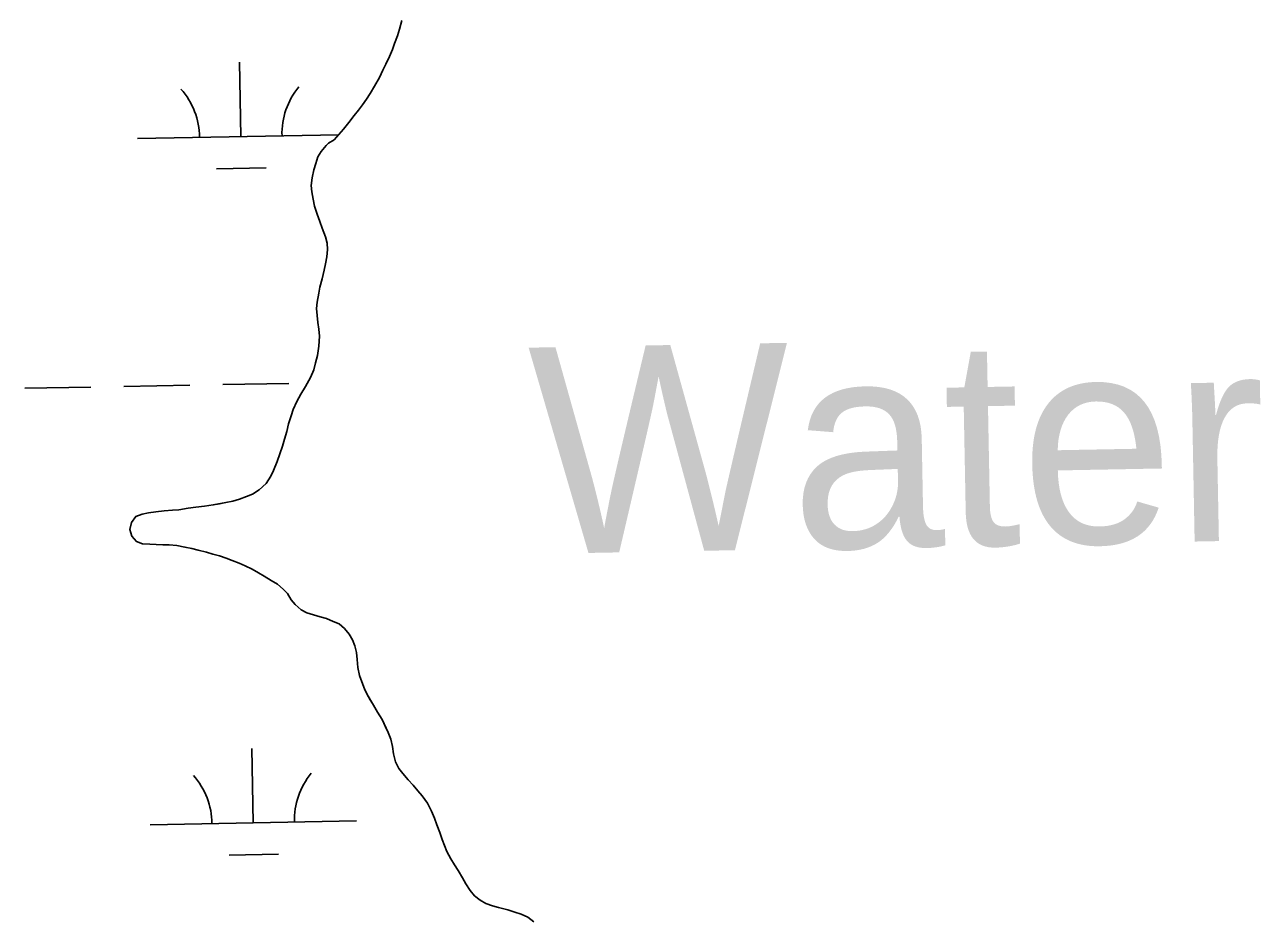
# Model space of a CAD drawing. Extents: x 3925854 to 3964121, y 224593 to 250589.
# Drawn here: x 3939369 to 3939968, y 245992 to 246424 of the extents above; entities that cross this region are included whole.
import ezdxf

# ---------------------------------------------------------------- set-up
doc = ezdxf.new("R2010")
doc.units = 0
for name, color, linetype in [('V-RIVR-IDEN', 7, 'Continuous'), ('V-TOPO-SHOR', 7, 'Continuous'), ('V-WETL-SWMP', 7, 'Continuous')]:
    doc.layers.add(name, color=color, linetype=linetype)

msp = doc.modelspace()

# ---------------------------------------------------------------- linework, layer by layer
at = {"layer": 'V-TOPO-SHOR'}
for points in [[(3939547.291, 246412.137), (3939548.346, 246415.006), (3939549.665, 246418.773), (3939550.627, 246421.996), (3939551.764, 246426.209)], [(3939475.949, 246161.865), (3939473.08, 246163.098), (3939469.584, 246164.507), (3939466.713, 246165.652), (3939463.487, 246166.707), (3939460.352, 246167.581), (3939457.126, 246168.456), (3939453.094, 246169.502), (3939450.048, 246170.289), (3939446.734, 246170.983), (3939442.884, 246171.675), (3939439.126, 246172.009), (3939435.995, 246172.079), (3939432.863, 246172.239), (3939429.822, 246172.308), (3939426.152, 246172.554), (3939423.285, 246173.68), (3939421.016, 246176.187), (3939420.063, 246179.527), (3939420.883, 246182.896), (3939422.941, 246185.753), (3939426.064, 246186.972), (3939429.189, 246187.617), (3939432.585, 246188.086), (3939436.697, 246188.469), (3939440.81, 246188.764), (3939443.849, 246189.051), (3939448.316, 246189.794), (3939451.979, 246190.353), (3939456.27, 246190.828), (3939460.47, 246191.391), (3939463.508, 246191.946), (3939466.545, 246192.501), (3939469.938, 246193.239), (3939473.154, 246194.152), (3939476.633, 246195.426), (3939479.488, 246196.608), (3939482.695, 246198.684), (3939486.075, 246201.836), (3939488.288, 246205.25), (3939489.702, 246208.031), (3939491.375, 246212.424), (3939492.692, 246216.101), (3939494.011, 246219.865), (3939494.973, 246223.181), (3939496.112, 246226.943), (3939496.984, 246230.633), (3939498.211, 246234.612), (3939499.266, 246237.641), (3939501.029, 246241.553), (3939502.85, 246245.088), (3939505.223, 246248.824), (3939507.611, 246253.061), (3939509.198, 246256.774), (3939510.071, 246260.231), (3939510.941, 246263.85), (3939511.539, 246268.361), (3939511.867, 246273.086), (3939511.578, 246276.537), (3939511.074, 246279.824), (3939510.751, 246283.132), (3939510.55, 246286.529), (3939510.782, 246289.626), (3939511.541, 246293.925), (3939512.182, 246296.97), (3939513.215, 246300.91), (3939514.189, 246305.137), (3939514.851, 246308.166), (3939515.562, 246311.533), (3939515.773, 246315.22), (3939515.68, 246318.277), (3939514.91, 246321.349), (3939513.221, 246325.488), (3939512.037, 246328.808), (3939510.816, 246332.343), (3939509.575, 246336.163), (3939508.822, 246339.503), (3939508.228, 246343.148), (3939507.867, 246346.134), (3939508.4, 246349.948), (3939509.178, 246353.779), (3939510.145, 246356.899), (3939511.197, 246360.018), (3939512.791, 246362.658), (3939515.224, 246365.641), (3939516.326, 246366.633), (3939519.123, 246368.314), (3939521.343, 246370.833), (3939523.563, 246373.53), (3939526.226, 246376.676), (3939528.8, 246380.092), (3939530.84, 246382.697), (3939532.791, 246385.304), (3939534.741, 246388.09), (3939536.425, 246390.695), (3939538.548, 246394.285), (3939540.936, 246398.504), (3939542.614, 246402.002), (3939544.117, 246404.963), (3939545.79, 246408.729), (3939547.291, 246412.137)], [(3939615.844, 245989.407), (3939612.788, 245991.535), (3939609.561, 245993.034), (3939606.601, 245994.089), (3939603.107, 245995.142), (3939598.717, 245996.276), (3939595.671, 245997.151), (3939592.444, 245998.294), (3939589.75, 245999.799), (3939587.055, 246001.927), (3939584.893, 246004.507), (3939582.904, 246007.805), (3939581.276, 246010.655), (3939579.107, 246014.219), (3939577.391, 246016.894), (3939575.492, 246019.923), (3939573.684, 246023.398), (3939572.412, 246026.253), (3939571.32, 246029.286), (3939570.227, 246032.68), (3939568.773, 246036.335), (3939567.677, 246039.549), (3939566.225, 246043.028), (3939564.232, 246046.862), (3939561.617, 246050.333), (3939559.544, 246052.826), (3939557.292, 246055.494), (3939554.951, 246058.073), (3939552.247, 246061.276), (3939550.443, 246063.68), (3939548.815, 246066.799), (3939547.805, 246070.729), (3939547.336, 246074.303), (3939546.419, 246077.875), (3939545.235, 246081.088), (3939543.785, 246084.209), (3939542.335, 246087.331), (3939540.076, 246090.894), (3939538.088, 246094.279), (3939536.552, 246096.864), (3939535.014, 246099.449), (3939533.746, 246102.213), (3939532.382, 246105.603), (3939531.288, 246108.726), (3939530.461, 246112.568), (3939530.168, 246116.5), (3939529.787, 246119.808), (3939529.052, 246123.113), (3939527.96, 246125.968), (3939526.244, 246128.731), (3939523.991, 246131.487), (3939521.472, 246133.71), (3939518.603, 246134.942), (3939515.373, 246136.263), (3939512.24, 246137.14), (3939509.102, 246138.102), (3939505.877, 246139.155), (3939503.005, 246140.568), (3939500.216, 246143.145), (3939498.233, 246145.459), (3939496.425, 246148.4), (3939494.355, 246150.622), (3939491.567, 246153.018), (3939488.516, 246154.79), (3939485.104, 246156.913), (3939482.411, 246158.507), (3939479.359, 246160.186), (3939475.949, 246161.865)]]:
    msp.add_lwpolyline(points, dxfattribs=at)
at = {"layer": 'V-WETL-SWMP'}
for p, q in [((3939549.664, 246418.772), (3939550.627, 246421.997)), ((3939550.627, 246421.997), (3939551.764, 246426.208)), ((3939548.346, 246415.007), (3939549.664, 246418.772)), ((3939545.791, 246408.73), (3939547.291, 246412.138)), ((3939547.291, 246412.138), (3939548.346, 246415.007)), ((3939473.789, 246369.923), (3939473.134, 246405.917)), ((3939542.614, 246402.002), (3939544.116, 246404.963)), ((3939544.116, 246404.963), (3939545.791, 246408.73)), ((3939538.548, 246394.285), (3939540.936, 246398.503)), ((3939540.936, 246398.503), (3939542.614, 246402.002)), ((3939536.424, 246390.694), (3939538.548, 246394.285)), ((3939532.791, 246385.304), (3939534.741, 246388.089)), ((3939534.741, 246388.089), (3939536.424, 246390.694)), ((3939526.226, 246376.677), (3939528.799, 246380.092)), ((3939528.799, 246380.092), (3939530.839, 246382.698)), ((3939530.839, 246382.698), (3939532.791, 246385.304)), ((3939523.563, 246373.53), (3939526.226, 246376.677)), ((3939423.797, 246369.014), (3939521.303, 246370.787)), ((3939516.326, 246366.633), (3939519.123, 246368.314)), ((3939519.123, 246368.314), (3939521.344, 246370.833)), ((3939521.344, 246370.833), (3939523.563, 246373.53)), ((3939511.197, 246360.018), (3939512.791, 246362.658)), ((3939512.791, 246362.658), (3939515.223, 246365.642)), ((3939515.223, 246365.642), (3939516.326, 246366.633)), ((3939509.179, 246353.78), (3939510.144, 246356.899)), ((3939510.144, 246356.899), (3939511.197, 246360.018)), ((3939462.071, 246354.276), (3939486.067, 246354.713)), ((3939507.868, 246346.134), (3939508.399, 246349.947)), ((3939508.399, 246349.947), (3939509.179, 246353.78)), ((3939508.227, 246343.149), (3939507.868, 246346.134)), ((3939508.822, 246339.503), (3939508.227, 246343.149)), ((3939509.576, 246336.163), (3939508.822, 246339.503)), ((3939510.817, 246332.343), (3939509.576, 246336.163)), ((3939512.037, 246328.809), (3939510.817, 246332.343)), ((3939513.221, 246325.489), (3939512.037, 246328.809)), ((3939514.91, 246321.349), (3939513.221, 246325.489)), ((3939515.681, 246318.278), (3939514.91, 246321.349)), ((3939515.562, 246311.533), (3939515.772, 246315.219)), ((3939515.772, 246315.219), (3939515.681, 246318.278)), ((3939514.189, 246305.138), (3939514.85, 246308.166)), ((3939514.85, 246308.166), (3939515.562, 246311.533)), ((3939513.214, 246300.911), (3939514.189, 246305.138)), ((3939511.541, 246293.924), (3939512.183, 246296.969)), ((3939512.183, 246296.969), (3939513.214, 246300.911)), ((3939510.781, 246289.626), (3939511.541, 246293.924)), ((3939510.55, 246286.53), (3939510.781, 246289.626)), ((3939510.75, 246283.132), (3939510.55, 246286.53)), ((3939511.075, 246279.825), (3939510.75, 246283.132)), ((3939511.578, 246276.537), (3939511.075, 246279.825)), ((3939511.54, 246268.362), (3939511.868, 246273.086)), ((3939511.868, 246273.086), (3939511.578, 246276.537)), ((3939510.942, 246263.85), (3939511.54, 246268.362)), ((3939509.198, 246256.773), (3939510.071, 246260.231)), ((3939510.071, 246260.231), (3939510.942, 246263.85)), ((3939507.611, 246253.061), (3939509.198, 246256.773)), ((3939369.145, 246247.929), (3939401.14, 246248.511)), ((3939417.137, 246248.802), (3939449.132, 246249.384)), ((3939465.13, 246249.675), (3939497.124, 246250.256)), ((3939502.85, 246245.088), (3939505.223, 246248.824)), ((3939505.223, 246248.824), (3939507.611, 246253.061)), ((3939501.029, 246241.553), (3939502.85, 246245.088)), ((3939498.211, 246234.613), (3939499.265, 246237.642)), ((3939499.265, 246237.642), (3939501.029, 246241.553)), ((3939496.112, 246226.943), (3939496.984, 246230.634)), ((3939496.984, 246230.634), (3939498.211, 246234.613)), ((3939494.973, 246223.18), (3939496.112, 246226.943)), ((3939492.692, 246216.1), (3939494.01, 246219.864)), ((3939494.01, 246219.864), (3939494.973, 246223.18)), ((3939489.702, 246208.031), (3939491.374, 246212.424)), ((3939491.374, 246212.424), (3939492.692, 246216.1)), ((3939488.288, 246205.25), (3939489.702, 246208.031)), ((3939482.695, 246198.685), (3939486.074, 246201.837)), ((3939486.074, 246201.837), (3939488.288, 246205.25)), ((3939473.153, 246194.153), (3939476.633, 246195.427)), ((3939476.633, 246195.427), (3939479.488, 246196.608)), ((3939479.488, 246196.608), (3939482.695, 246198.685)), ((3939432.585, 246188.085), (3939436.697, 246188.469)), ((3939436.697, 246188.469), (3939440.809, 246188.763)), ((3939440.809, 246188.763), (3939443.849, 246189.05)), ((3939443.849, 246189.05), (3939448.316, 246189.794)), ((3939448.316, 246189.794), (3939451.979, 246190.353)), ((3939451.979, 246190.353), (3939456.27, 246190.828)), ((3939456.27, 246190.828), (3939460.47, 246191.391)), ((3939460.47, 246191.391), (3939466.545, 246192.502)), ((3939466.545, 246192.502), (3939469.939, 246193.239)), ((3939469.939, 246193.239), (3939473.153, 246194.153)), ((3939420.063, 246179.528), (3939420.883, 246182.896)), ((3939420.883, 246182.896), (3939422.94, 246185.753)), ((3939422.94, 246185.753), (3939426.063, 246186.971)), ((3939426.063, 246186.971), (3939429.189, 246187.617)), ((3939429.189, 246187.617), (3939432.585, 246188.085)), ((3939421.015, 246176.188), (3939420.063, 246179.528)), ((3939423.284, 246173.68), (3939421.015, 246176.188)), ((3939426.153, 246172.554), (3939423.284, 246173.68)), ((3939429.822, 246172.308), (3939426.153, 246172.554)), ((3939432.863, 246172.238), (3939429.822, 246172.308)), ((3939435.995, 246172.079), (3939432.863, 246172.238)), ((3939439.126, 246172.009), (3939435.995, 246172.079)), ((3939442.884, 246171.675), (3939439.126, 246172.009)), ((3939446.735, 246170.983), (3939442.884, 246171.675)), ((3939450.048, 246170.289), (3939446.735, 246170.983)), ((3939453.094, 246169.503), (3939450.048, 246170.289)), ((3939457.126, 246168.455), (3939453.094, 246169.503)), ((3939460.351, 246167.581), (3939457.126, 246168.455)), ((3939463.487, 246166.706), (3939460.351, 246167.581)), ((3939466.713, 246165.653), (3939463.487, 246166.706)), ((3939469.583, 246164.508), (3939466.713, 246165.653)), ((3939473.08, 246163.099), (3939469.583, 246164.508)), ((3939475.949, 246161.865), (3939473.08, 246163.099)), ((3939479.359, 246160.187), (3939475.949, 246161.865)), ((3939482.41, 246158.507), (3939479.359, 246160.187)), ((3939485.103, 246156.914), (3939482.41, 246158.507)), ((3939488.515, 246154.789), (3939485.103, 246156.914)), ((3939491.568, 246153.019), (3939488.515, 246154.789)), ((3939494.355, 246150.622), (3939491.568, 246153.019)), ((3939496.426, 246148.399), (3939494.355, 246150.622)), ((3939498.234, 246145.458), (3939496.426, 246148.399)), ((3939500.216, 246143.145), (3939498.234, 246145.458)), ((3939503.005, 246140.569), (3939500.216, 246143.145)), ((3939505.876, 246139.156), (3939503.005, 246140.569)), ((3939509.102, 246138.103), (3939505.876, 246139.156)), ((3939512.239, 246137.139), (3939509.102, 246138.103)), ((3939515.374, 246136.264), (3939512.239, 246137.139)), ((3939518.603, 246134.943), (3939515.374, 246136.264)), ((3939521.472, 246133.709), (3939518.603, 246134.943)), ((3939523.991, 246131.488), (3939521.472, 246133.709)), ((3939526.244, 246128.73), (3939523.991, 246131.488)), ((3939527.961, 246125.968), (3939526.244, 246128.73)), ((3939529.052, 246123.113), (3939527.961, 246125.968)), ((3939529.788, 246119.808), (3939529.052, 246123.113)), ((3939530.167, 246116.501), (3939529.788, 246119.808)), ((3939530.46, 246112.568), (3939530.167, 246116.501)), ((3939531.289, 246108.727), (3939530.46, 246112.568)), ((3939532.382, 246105.603), (3939531.289, 246108.727)), ((3939533.745, 246102.213), (3939532.382, 246105.603)), ((3939535.014, 246099.448), (3939533.745, 246102.213)), ((3939538.088, 246094.28), (3939535.014, 246099.448)), ((3939540.077, 246090.894), (3939538.088, 246094.28)), ((3939542.335, 246087.331), (3939540.077, 246090.894)), ((3939545.236, 246081.088), (3939542.335, 246087.331)), ((3939546.419, 246077.875), (3939545.236, 246081.088)), ((3939547.336, 246074.304), (3939546.419, 246077.875)), ((3939479.837, 246037.303), (3939479.182, 246073.297)), ((3939547.806, 246070.729), (3939547.336, 246074.304)), ((3939548.814, 246066.8), (3939547.806, 246070.729)), ((3939550.444, 246063.68), (3939548.814, 246066.8)), ((3939552.247, 246061.276), (3939550.444, 246063.68)), ((3939554.951, 246058.073), (3939552.247, 246061.276)), ((3939557.292, 246055.494), (3939554.951, 246058.073)), ((3939559.545, 246052.825), (3939557.292, 246055.494)), ((3939561.618, 246050.334), (3939559.545, 246052.825)), ((3939564.233, 246046.862), (3939561.618, 246050.334)), ((3939566.225, 246043.029), (3939564.233, 246046.862)), ((3939567.678, 246039.549), (3939566.225, 246043.029)), ((3939568.772, 246036.336), (3939567.678, 246039.549)), ((3939429.845, 246036.394), (3939529.829, 246038.212)), ((3939570.226, 246032.679), (3939568.772, 246036.336)), ((3939571.32, 246029.287), (3939570.226, 246032.679)), ((3939572.412, 246026.253), (3939571.32, 246029.287)), ((3939468.119, 246021.656), (3939492.115, 246022.093)), ((3939573.683, 246023.398), (3939572.412, 246026.253)), ((3939575.493, 246019.922), (3939573.683, 246023.398)), ((3939577.39, 246016.893), (3939575.493, 246019.922)), ((3939579.107, 246014.22), (3939577.39, 246016.893)), ((3939581.276, 246010.656), (3939579.107, 246014.22)), ((3939582.903, 246007.804), (3939581.276, 246010.656)), ((3939584.892, 246004.507), (3939582.903, 246007.804)), ((3939587.055, 246001.927), (3939584.892, 246004.507)), ((3939589.751, 245999.798), (3939587.055, 246001.927)), ((3939592.444, 245998.294), (3939589.751, 245999.798)), ((3939595.671, 245997.151), (3939592.444, 245998.294)), ((3939598.717, 245996.276), (3939595.671, 245997.151)), ((3939603.107, 245995.141), (3939598.717, 245996.276)), ((3939606.602, 245994.09), (3939603.107, 245995.141)), ((3939609.56, 245993.035), (3939606.602, 245994.09)), ((3939612.789, 245991.535), (3939609.56, 245993.035))]:
    msp.add_line(p, q, dxfattribs=at)
for centre, start, end in [((3939418.546, 246369.393), 0.269879, 41.813537), ((3939529.014, 246371.402), 140.269876, 181.813534), ((3939424.594, 246036.773), 0.269879, 41.813537), ((3939535.062, 246038.782), 140.269876, 181.813534)]:
    msp.add_arc(centre, 35.246, start, end, dxfattribs=at)

# ---------------------------------------------------------------- texts
at = {"layer": 'V-RIVR-IDEN'}
msp.add_text('Water', height=99.9998, rotation=1.078661, dxfattribs=at).set_placement((3939614.546, 246167.58))

doc.saveas('drawing.dxf')
